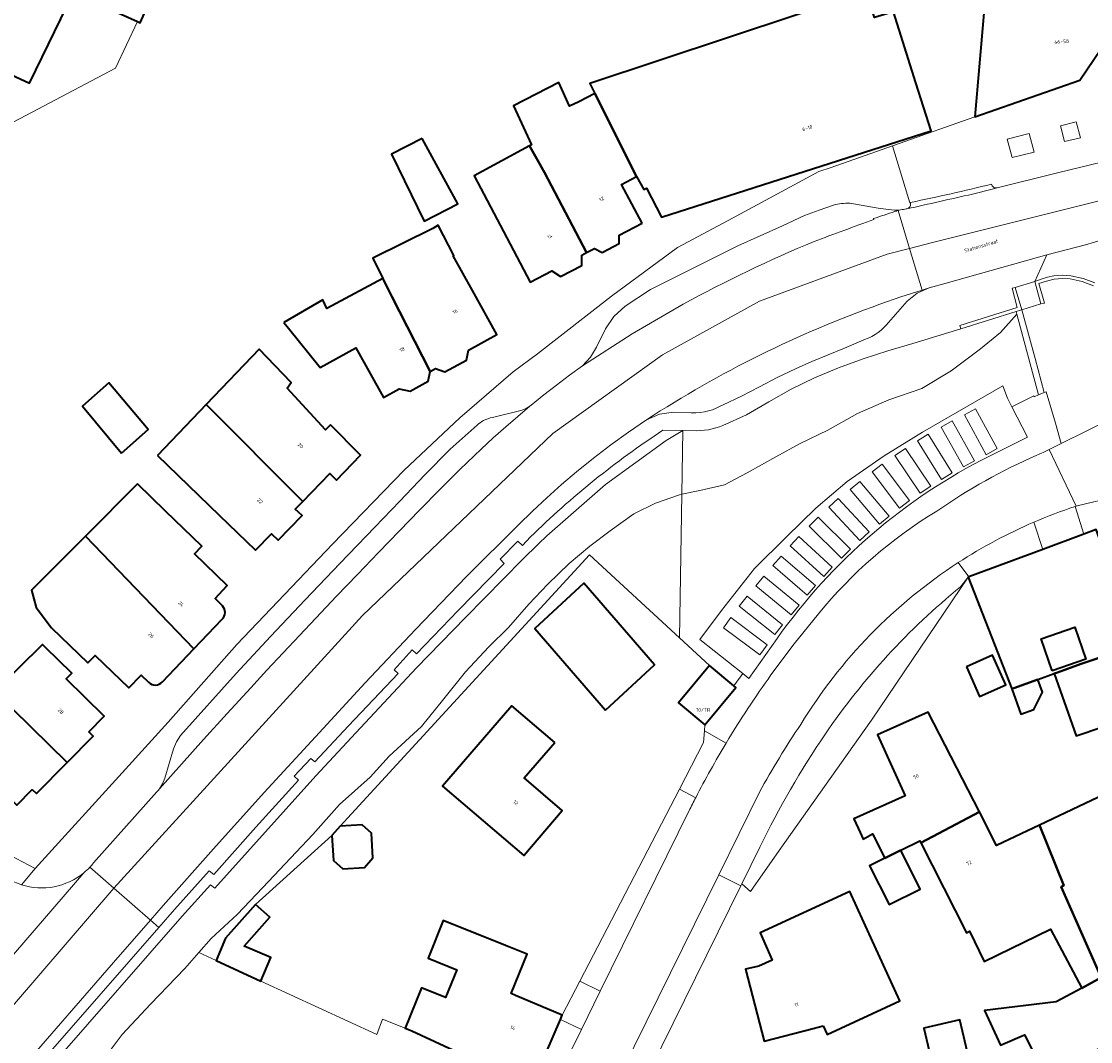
# Model space of a CAD drawing. Header units: metres. Extents: x 197700 to 204338, y 317132 to 325229.
# Tile 701 of 1056: x 202471 to 202577, y 319427 to 319528. Entities that reach past the tile are written whole.
import ezdxf
from ezdxf.enums import TextEntityAlignment as Align

# ---------------------------------------------------------------- set-up
doc = ezdxf.new("R2010")
doc.units = ezdxf.units.M
for name, color, linetype, lineweight in [('B-WE-GR-BEPLANTING_CULTUUR_BOSPLANTSOEN-GV', 90, 'Continuous', 18), ('B-WE-GR-BEPLANTING_CULTUUR_HEESTERS-GV', 90, 'Continuous', 18), ('B-WE-GR-BOS_LOOF-GV', 40, 'Continuous', 13), ('B-WE-IE-TERREINAFSCHEIDING_KUNSTMATIG_HEKWERK-G', 20, 'IE-TERREINAFSCHEIDING-KUNSTMATIG', 18), ('B-WE-IE-TERREINAFSCHEIDING_KUNSTMATIG_MUUR-G', 90, 'IE-TERREINAFSCHEIDING-KUNSTMATIG-DICHT', 18), ('B-WE-IE-TERREINAFSCHEIDING_KUNSTMATIG_MUUR-GV', 90, 'Continuous', 18), ('B-WE-OG-BEBOUWING-GV', 7, 'Continuous', 35), ('B-WE-OG-BEBOUWING-T18', 10, 'Continuous', 18), ('B-WE-OG-TERREIN_CULTUURSCHEIDING-GV', 7, 'Continuous', 18), ('B-WE-OG-TERREIN_ERF-GV', 7, 'Continuous', 18), ('B-WE-OG-TERREIN_ONBEGROEID-GV', 7, 'Continuous', 18), ('B-WE-OG-TOPOGRAFIE-T18', 10, 'Continuous', 18), ('B-WE-VH-VERHARDING_ASFALT-GV', 252, 'Continuous', 18), ('B-WE-VH-VERHARDING_BEDRIJFSVLOERPLAAT-GV', 252, 'Continuous', 18), ('B-WE-VH-VERHARDING_BETONSTRAATSTEEN-GV', 252, 'Continuous', 18), ('B-WE-VH-VERHARDING_OPEN-GV', 252, 'Continuous', 18), ('B-WE-VH-VERHARDING_STRAATBAKSTEEN-GV', 252, 'Continuous', 18), ('B-WE-VH-VERHARDING_TEGEL-GV', 252, 'Continuous', 18)]:
    doc.layers.add(name, color=color, linetype=linetype, lineweight=lineweight)
doc.styles.add('NLCS-ISO-M200-T18', font='NLCS-ISO.ttf', dxfattribs={"height": 0.36})
doc.linetypes.add('IE-TERREINAFSCHEIDING-KUNSTMATIG', pattern='A,4,[82,NLCS.SHX,S=0.75,R=90,X=0,Y=0],4,-2', length=10)
doc.linetypes.add('IE-TERREINAFSCHEIDING-KUNSTMATIG-DICHT', pattern='A,8,-1,[82,NLCS.SHX,S=0.75,R=90,X=0,Y=0],-1', length=10)

msp = doc.modelspace()

# ---------------------------------------------------------------- linework, layer by layer
at = {"layer": 'B-WE-GR-BEPLANTING_CULTUUR_BOSPLANTSOEN-GV'}
for points in [[(202569.949, 319499.019), (202569.881, 319499.274), (202564.399, 319497.574), (202559.644, 319496.097), (202557.161, 319495.385), (202554.707, 319494.584), (202552.283, 319493.692), (202549.893, 319492.713), (202547.586, 319491.606), (202545.376, 319490.321), (202543.155, 319489.049), (202540.827, 319487.991), (202540.476, 319487.86), (202540.121, 319487.748), (202539.759, 319487.652), (202539.394, 319487.579), (202539.015, 319487.522), (202538.635, 319487.488), (202538.253, 319487.474), (202536.861, 319487.495), (202536.76, 319481.184), (202538.53, 319481.551), (202540.981, 319482.105), (202543.225, 319483.295), (202546.072, 319484.888), (202548.472, 319486.209), (202551.23, 319487.536), (202554.169, 319489.172), (202557.254, 319490.526), (202560.544, 319491.661), (202563.436, 319493.414), (202566.354, 319495.573), (202568.332, 319497.21)], [(202536.76, 319481.184), (202536.518, 319481.134), (202534.16, 319480.315), (202532.002, 319479.245), (202529.666, 319477.578), (202527.656, 319476.051), (202525.589, 319474.314), (202523.504, 319472.265), (202521.61, 319470.315), (202519.578, 319467.993), (202517.629, 319466.065), (202515.336, 319463.607), (202513.192, 319460.931), (202510.961, 319458.18), (202507.764, 319455.244), (202505.889, 319453.162), (202502.853, 319450.476), (202500.197, 319447.504), (202495.251, 319442.245), (202492.718, 319439.572), (202490.132, 319437.199), (202488.906, 319435.797), (202490.627, 319435.006), (202491.569, 319437.214), (202494.537, 319440.549), (202502.097, 319447.381), (202502.915, 319448.327), (202527.619, 319475.178), (202536.533, 319466.954)]]:
    msp.add_lwpolyline(points, close=True, dxfattribs=at)
msp.add_lwpolyline([(202479.048, 319424.64), (202481.317, 319427.69), (202484.114, 319430.676), (202487.517, 319434.207), (202488.906, 319435.797), (202490.132, 319437.199), (202492.718, 319439.572), (202495.251, 319442.245), (202500.197, 319447.504), (202502.853, 319450.476), (202505.889, 319453.162), (202507.764, 319455.244), (202510.961, 319458.18), (202513.192, 319460.931), (202515.336, 319463.607), (202517.629, 319466.065), (202519.578, 319467.993), (202521.61, 319470.315), (202523.504, 319472.265), (202525.589, 319474.314), (202527.656, 319476.051), (202529.666, 319477.578), (202532.002, 319479.245), (202534.16, 319480.315), (202536.518, 319481.134), (202536.76, 319481.184), (202536.861, 319487.495), (202535.209, 319486.519), (202529.202, 319482.154), (202523.377, 319477.068), (202522.551, 319476.268), (202520.979, 319474.728), (202515.328, 319468.968), (202510.493, 319463.978), (202504.477, 319457.568), (202500.504, 319453.292), (202490.512, 319442.165), (202490.06, 319442.518), (202487.272, 319439.411), (202474.691, 319425.019)], dxfattribs=at)
at = {"layer": 'B-WE-GR-BEPLANTING_CULTUUR_HEESTERS-GV'}
msp.add_lwpolyline([(202569.881, 319499.274), (202569.949, 319499.019), (202572.096, 319491.014), (202572.654, 319491.249), (202571.749, 319494.624), (202570.454, 319499.452), (202570.292, 319499.402)], close=True, dxfattribs=at)
for points in [[(202542.697, 319442.607), (202543.579, 319441.84), (202546.409, 319445.905), (202555.545, 319458.822), (202565.108, 319472.964), (202564.366, 319472.007)], [(202544.489, 319446.24), (202542.697, 319442.607)]]:
    msp.add_lwpolyline(points, dxfattribs=at)
for points in [[(202564.366, 319472.007, 0.0728292), (202550.981, 319457.449)], [(202550.981, 319457.449, 0.0359269), (202544.489, 319446.24)]]:
    msp.add_lwpolyline(points, format="xyb", dxfattribs=at)
at = {"layer": 'B-WE-GR-BOS_LOOF-GV'}
msp.add_lwpolyline([(202539.496, 319464.22), (202541.928, 319462.199), (202542.791, 319463.434), (202538.553, 319466.816), (202540.697, 319469.684), (202543.973, 319473.843), (202547.118, 319476.972), (202550.038, 319479.801), (202553.13, 319482.443), (202556.806, 319484.973), (202560.599, 319487.327), (202568.564, 319491.922), (202569.008, 319490.697), (202569.456, 319489.828), (202571.615, 319490.915), (202571.658, 319490.83), (202572.096, 319491.014), (202569.949, 319499.019), (202568.332, 319497.21), (202566.354, 319495.573), (202563.436, 319493.414), (202560.544, 319491.661), (202557.254, 319490.526), (202554.169, 319489.172), (202551.23, 319487.536), (202548.472, 319486.209), (202546.072, 319484.888), (202543.225, 319483.295), (202540.981, 319482.105), (202538.53, 319481.551), (202536.76, 319481.184), (202536.533, 319466.954)], close=True, dxfattribs=at)
at = {"layer": 'B-WE-IE-TERREINAFSCHEIDING_KUNSTMATIG_HEKWERK-G'}
for points in [[(202536.533, 319466.954), (202527.619, 319475.178), (202502.915, 319448.327)], [(202539.496, 319464.22), (202536.533, 319466.954)], [(202502.097, 319447.381), (202494.537, 319440.549)], [(202495.045, 319432.974), (202506.551, 319427.684), (202507.124, 319429.19), (202509.359, 319428.297)]]:
    msp.add_lwpolyline(points, dxfattribs=at)
at = {"layer": 'B-WE-IE-TERREINAFSCHEIDING_KUNSTMATIG_MUUR-G'}
msp.add_lwpolyline([(202452.169, 319508.358), (202480.661, 319523.395), (202482.838, 319527.994)], dxfattribs=at)
at = {"layer": 'B-WE-IE-TERREINAFSCHEIDING_KUNSTMATIG_MUUR-GV'}
msp.add_lwpolyline([(202577.683, 319502.123), (202576.505, 319502.557), (202575.28, 319502.831), (202574.436, 319502.89), (202573.594, 319502.808), (202572.973, 319502.669), (202572.366, 319502.483), (202571.724, 319502.269), (202572.318, 319500.031), (202572.686, 319500.099), (202572.139, 319502.045), (202572.884, 319502.302), (202573.653, 319502.483), (202574.44, 319502.559), (202575.23, 319502.505), (202576.411, 319502.241), (202577.548, 319501.822)], dxfattribs=at)
msp.add_lwpolyline([(202569.777, 319501.666), (202569.487, 319501.579), (202569.993, 319499.683), (202564.308, 319497.906), (202564.399, 319497.574), (202569.881, 319499.274), (202570.292, 319499.402), (202570.454, 319499.452)], close=True, dxfattribs=at)
at = {"layer": 'B-WE-OG-BEBOUWING-GV'}
for points in [[(202465.34, 319525.044), (202472.153, 319521.88), (202476.506, 319530.885), (202482.838, 319527.994), (202483.109, 319527.87), (202490.554, 319544.521)], [(202482.851, 319482.203), (202477.684, 319477.037), (202488.429, 319465.866), (202491.238, 319468.808)], [(202491.252, 319470.131), (202490.527, 319470.867), (202491.735, 319472.139), (202488.481, 319475.276), (202489.231, 319476.054), (202485.631, 319479.524), (202482.851, 319482.203)], [(202485.311, 319462.602), (202488.429, 319465.866), (202477.684, 319477.037), (202472.344, 319471.699), (202472.79, 319469.962), (202474.337, 319467.954), (202477.937, 319464.484), (202478.659, 319465.232), (202481.985, 319462.026), (202483.2, 319463.283), (202483.937, 319462.567)]]:
    msp.add_lwpolyline(points, dxfattribs=at)
for points in [[(202578.274, 319525.276), (202578.441, 319525.521), (202577.897, 319531.564), (202577.767, 319531.552), (202577.535, 319534.425), (202568.493, 319533.771), (202567.028, 319533.046), (202566.22, 319523.508), (202565.8, 319518.553), (202576.17, 319522.177)], [(202528.15, 319520.877), (202532.272, 319512.646), (202532.992, 319511.348), (202533.268, 319511.485), (202534.762, 319508.631), (202561.458, 319517.177), (202559.933, 319521.938), (202557.722, 319528.959), (202555.832, 319528.402), (202555.005, 319530.96), (202527.652, 319521.872)], [(202532.825, 319508.02), (202530.799, 319511.864), (202532.272, 319512.646), (202528.15, 319520.877), (202526.557, 319520.031), (202525.632, 319519.631), (202524.576, 319521.965), (202520.075, 319519.637), (202521.869, 319515.802), (202521.679, 319515.699), (202523.147, 319513.057), (202527.331, 319505.124), (202528.104, 319505.532), (202528.873, 319505.129), (202530.564, 319506.015), (202530.564, 319506.828)], [(202511.049, 319516.407), (202508.017, 319514.865), (202511.238, 319508.232), (202514.564, 319509.954)], [(202526.86, 319504.876), (202527.331, 319505.124), (202523.147, 319513.057), (202521.679, 319515.699), (202516.189, 319512.721), (202519.428, 319506.577), (202521.747, 319502.179), (202523.884, 319503.306), (202524.735, 319502.745), (202526.86, 319503.84)], [(202511.84, 319493.334), (202512.373, 319493.63), (202513.299, 319493.293), (202515.428, 319494.454), (202515.625, 319495.437), (202518.441, 319497.002), (202516.012, 319501.372), (202514.107, 319504.8), (202514.161, 319504.829), (202512.639, 319507.82), (202512.091, 319507.516), (202506.16, 319504.551), (202507.156, 319502.558), (202508.027, 319500.779)], [(202497.354, 319498.191), (202497.792, 319497.647), (202500.95, 319493.734), (202504.482, 319495.697), (202507.221, 319490.767), (202508.766, 319491.626), (202509.849, 319491.385), (202511.63, 319492.387), (202511.84, 319493.334), (202508.027, 319500.779), (202507.156, 319502.558), (202501.599, 319499.577), (202501.19, 319500.432)], [(202501.97, 319488.052), (202501.476, 319487.569), (202497.653, 319491.706), (202498.059, 319492.245), (202494.887, 319495.553), (202489.629, 319490.06), (202499.22, 319480.481), (202501.884, 319483.23), (202502.546, 319482.592), (202504.931, 319485.065)], [(202481.258, 319485.245), (202483.885, 319487.585), (202480.012, 319492.233), (202477.385, 319489.893)], [(202484.819, 319485.036), (202490.947, 319479.128), (202494.546, 319475.658), (202496.117, 319477.279), (202496.786, 319476.631), (202499.152, 319479.073), (202498.474, 319479.711), (202499.22, 319480.481), (202489.629, 319490.06)], [(202584.636, 319473.572), (202579.865, 319471.999), (202577.795, 319477.685), (202576.576, 319477.231), (202572.523, 319475.723), (202565.184, 319472.992), (202565.108, 319472.964), (202569.44, 319461.923), (202569.643, 319461.995), (202572.026, 319462.848), (202573.63, 319463.421), (202573.984, 319463.547), (202576.321, 319464.383), (202586.237, 319467.735)], [(202529.19, 319459.809), (202534.039, 319464.284), (202527.04, 319472.373), (202522.191, 319467.898)], [(202573.456, 319463.7), (202572.355, 319466.869), (202575.692, 319468.029), (202576.793, 319464.86)], [(202587.967, 319461.427), (202586.237, 319467.735), (202576.321, 319464.383), (202573.984, 319463.547), (202573.63, 319463.421), (202575.831, 319457.27), (202578.45, 319458.167)], [(202478.007, 319457.654), (202479.535, 319459.212), (202475.788, 319462.889), (202476.348, 319463.46), (202473.743, 319466.015), (202473.44, 319466.312), (202468.669, 319461.643), (202475.866, 319454.613), (202478.437, 319457.232)], [(202564.946, 319464.099), (202566.254, 319461.159), (202568.854, 319462.315), (202567.546, 319465.256)], [(202472.415, 319451.956), (202472.845, 319451.534), (202475.866, 319454.613), (202468.669, 319461.643), (202468.351, 319461.331), (202466.35, 319463.53), (202462.844, 319460.064), (202465.407, 319457.583), (202463.942, 319456.135), (202466.546, 319453.502), (202467.114, 319454.065), (202470.888, 319450.4)], [(202541.928, 319462.199), (202539.496, 319464.22), (202536.431, 319460.533), (202539.045, 319458.359), (202542.111, 319462.047)], [(202569.44, 319461.923), (202570.34, 319459.41), (202571.633, 319459.872), (202572.476, 319461.592), (202572.026, 319462.848), (202569.643, 319461.995)], [(202524.173, 319456.589), (202519.912, 319460.238), (202513.06, 319452.259), (202521.098, 319445.421), (202524.911, 319449.872), (202521.152, 319453.092)], [(202566.237, 319449.723), (202561.174, 319459.616), (202556.157, 319457.351), (202558.881, 319451.317), (202553.814, 319449.03), (202554.417, 319447.694), (202554.711, 319447.042), (202555.659, 319447.543), (202556.868, 319445.151), (202558.463, 319445.938), (202560.346, 319446.868), (202560.441, 319446.68)], [(202572.187, 319448.424), (202574.594, 319442.439), (202574.333, 319442.312), (202578.303, 319433.313), (202578.405, 319433.114), (202581.458, 319434.688), (202580.875, 319435.823), (202583.33, 319437.083), (202583.183, 319437.37), (202580.666, 319442.736), (202580.135, 319444.004), (202579.474, 319445.285), (202586.076, 319448.411), (202586.587, 319447.332), (202587.126, 319446.1), (202588.3, 319443.623), (202590.365, 319440.825), (202596.755, 319444.95), (202590.29, 319456.996)], [(202574.333, 319442.312), (202574.594, 319442.439), (202572.187, 319448.424), (202567.933, 319446.41), (202566.237, 319449.723), (202560.441, 319446.68), (202564.96, 319437.763), (202565.261, 319437.909), (202566.713, 319434.917), (202573.27, 319438.099), (202576.372, 319432.283), (202578.303, 319433.313)], [(202502.097, 319447.381), (202502.245, 319444.929), (202503.171, 319444.089), (202505.338, 319444.22), (202506.161, 319445.166), (202506.013, 319447.617), (202505.082, 319448.458), (202502.915, 319448.327)], [(202558.463, 319445.938), (202556.868, 319445.151), (202555.362, 319444.39), (202557.307, 319440.543), (202560.364, 319442.088)], [(202550.77, 319428.534), (202551.164, 319427.675), (202558.363, 319431.003), (202555.478, 319437.295), (202553.394, 319441.84), (202544.505, 319437.763), (202545.719, 319435.041), (202544.38, 319434.466), (202543.082, 319434.142), (202544.927, 319427.02), (202549.784, 319428.278)], [(202491.569, 319437.214), (202490.627, 319435.006), (202495.045, 319432.974), (202496.04, 319435.306), (202493.411, 319436.428), (202495.956, 319439.288), (202494.537, 319440.549)], [(202510.024, 319428.031), (202517.349, 319424.632), (202521.947, 319422.67), (202524.727, 319429.184), (202524.898, 319429.586), (202520.3, 319431.548), (202519.841, 319431.737), (202521.446, 319435.642), (202519.308, 319436.497), (202513.135, 319438.965), (202511.642, 319435.231), (202514.463, 319434.103), (202513.366, 319431.358), (202510.967, 319432.317), (202509.359, 319428.297)], [(202584.201, 319429.345), (202581.458, 319434.688), (202578.405, 319433.114), (202578.303, 319433.313), (202576.372, 319432.283), (202573.826, 319430.925), (202566.744, 319430.066), (202568.341, 319426.626), (202570.689, 319427.645), (202572.755, 319423.638), (202574.115, 319424.316)], [(202560.998, 319427.19), (202561.61, 319424.523), (202565.176, 319425.341), (202564.306, 319429.13), (202560.74, 319428.312)]]:
    msp.add_lwpolyline(points, close=True, dxfattribs=at)
for points in [[(202491.238, 319468.808, 0.4006162), (202491.252, 319470.131)], [(202483.937, 319462.567, 0.424293), (202485.311, 319462.602)]]:
    msp.add_lwpolyline(points, format="xyb", dxfattribs=at)
at = {"layer": 'B-WE-OG-TERREIN_CULTUURSCHEIDING-GV'}
for points in [[(202416.266, 319356.999), (202426, 319368.214), (202435.648, 319379.26), (202446.144, 319391.34), (202466.172, 319414.28), (202475.15, 319424.607), (202474.691, 319425.019), (202487.272, 319439.411), (202490.06, 319442.518), (202490.512, 319442.165), (202500.504, 319453.292), (202504.477, 319457.568), (202510.493, 319463.978), (202515.328, 319468.968), (202520.979, 319474.728), (202522.551, 319476.268), (202523.377, 319477.068), (202529.202, 319482.154), (202535.209, 319486.519), (202536.861, 319487.495), (202534.891, 319487.524)], [(202521.773, 319476.974), (202520.973, 319476.122), (202520.529, 319476.55), (202518.77, 319474.767), (202519.173, 319474.337), (202514.611, 319469.665), (202510.464, 319465.385), (202510.041, 319465.787), (202508.255, 319463.803), (202508.655, 319463.431), (202503.748, 319458.252), (202500.419, 319454.669), (202500.002, 319455.019), (202498.354, 319453.275), (202498.803, 319452.873), (202494.579, 319448.216), (202490.391, 319443.528), (202489.939, 319443.881), (202486.523, 319440.074), (202484.955, 319438.279), (202473.314, 319424.947), (202473.75, 319424.521), (202465.971, 319415.574)], [(202521.947, 319422.67), (202517.349, 319424.632), (202510.024, 319428.031), (202509.359, 319428.297), (202507.124, 319429.19), (202506.551, 319427.684), (202495.045, 319432.974), (202490.627, 319435.006), (202488.906, 319435.797), (202487.517, 319434.207), (202484.114, 319430.676), (202481.317, 319427.69), (202479.048, 319424.64), (202476.434, 319421.597), (202474.596, 319419.042), (202472.829, 319416.465), (202470.992, 319414.154)]]:
    msp.add_lwpolyline(points, dxfattribs=at)
msp.add_lwpolyline([(202534.891, 319487.524, 0.0481677), (202521.773, 319476.974)], format="xyb", dxfattribs=at)
at = {"layer": 'B-WE-OG-TERREIN_ERF-GV'}
for points in [[(202509.363, 319535.918), (202490.554, 319544.521), (202483.109, 319527.87), (202482.838, 319527.994), (202476.506, 319530.885), (202472.153, 319521.88), (202465.34, 319525.044), (202461.256, 319515.917), (202454.417, 319518.957), (202450.235, 319509.913), (202450.039, 319510.004), (202449.533, 319508.817), (202451.878, 319507.785), (202452.169, 319508.358), (202453.298, 319507.791), (202449.64, 319499.228)], [(202435.321, 319480.039), (202470.205, 319445.445), (202472.714, 319444.124), (202481.641, 319453.948), (202485.896, 319458.599), (202492.681, 319466.313), (202502.156, 319476.25), (202509.248, 319483.576), (202514.759, 319488.744), (202520.063, 319493.307), (202522.46, 319495.086), (202529.793, 319500.799), (202536.322, 319505.605), (202541.338, 319508.306), (202550.346, 319513.145), (202551.552, 319513.547), (202557.624, 319515.688), (202558.291, 319515.923), (202565.8, 319518.553), (202566.22, 319523.508), (202567.028, 319533.046), (202567.08, 319533.66)], [(202557.722, 319528.959), (202559.933, 319521.938), (202561.458, 319517.177), (202534.762, 319508.631), (202533.268, 319511.485), (202532.992, 319511.348), (202532.272, 319512.646), (202530.799, 319511.864), (202532.825, 319508.02), (202530.564, 319506.828), (202530.564, 319506.015), (202528.873, 319505.129), (202528.104, 319505.532), (202527.331, 319505.124), (202526.86, 319504.876), (202526.86, 319503.84), (202524.735, 319502.745), (202523.884, 319503.306), (202521.747, 319502.179), (202519.428, 319506.577), (202516.189, 319512.721), (202521.679, 319515.699), (202521.869, 319515.802), (202520.075, 319519.637), (202524.576, 319521.965), (202525.632, 319519.631), (202526.557, 319520.031), (202528.15, 319520.877), (202527.652, 319521.872), (202555.005, 319530.96)], [(202477.684, 319477.037), (202482.851, 319482.203), (202485.631, 319479.524), (202489.231, 319476.054), (202488.481, 319475.276), (202491.735, 319472.139), (202490.527, 319470.867), (202491.252, 319470.131)], [(202483.937, 319462.567), (202483.2, 319463.283), (202481.985, 319462.026), (202478.659, 319465.232), (202477.937, 319464.484), (202474.337, 319467.954), (202472.79, 319469.962), (202472.344, 319471.699), (202477.684, 319477.037)], [(202578.45, 319458.167), (202575.831, 319457.27), (202573.63, 319463.421), (202572.026, 319462.848), (202572.476, 319461.592), (202571.633, 319459.872), (202570.34, 319459.41), (202569.44, 319461.923), (202565.108, 319472.964), (202555.545, 319458.822), (202546.409, 319445.905), (202543.579, 319441.84), (202542.697, 319442.607), (202542.594, 319442.398), (202532.522, 319421.97)], [(202491.238, 319468.808), (202488.429, 319465.866), (202485.311, 319462.602)], [(202572.755, 319423.638), (202570.689, 319427.645), (202568.341, 319426.626), (202566.744, 319430.066), (202573.826, 319430.925), (202576.372, 319432.283), (202573.27, 319438.099), (202566.713, 319434.917), (202565.261, 319437.909), (202564.96, 319437.763), (202560.441, 319446.68), (202560.346, 319446.868), (202558.463, 319445.938), (202560.364, 319442.088), (202557.307, 319440.543), (202555.362, 319444.39), (202556.868, 319445.151), (202555.659, 319447.543), (202554.711, 319447.042), (202554.417, 319447.694), (202553.814, 319449.03), (202558.881, 319451.317), (202556.157, 319457.351), (202561.174, 319459.616), (202566.237, 319449.723), (202567.933, 319446.41), (202572.187, 319448.424), (202590.29, 319456.996)]]:
    msp.add_lwpolyline(points, dxfattribs=at)
for points in [[(202508.017, 319514.865), (202511.049, 319516.407), (202514.564, 319509.954), (202511.238, 319508.232)], [(202497.792, 319497.647), (202497.354, 319498.191), (202501.19, 319500.432), (202501.599, 319499.577), (202507.156, 319502.558), (202506.16, 319504.551), (202512.091, 319507.516), (202512.639, 319507.82), (202514.161, 319504.829), (202514.107, 319504.8), (202516.012, 319501.372), (202518.441, 319497.002), (202515.625, 319495.437), (202515.428, 319494.454), (202513.299, 319493.293), (202512.373, 319493.63), (202511.84, 319493.334), (202511.63, 319492.387), (202509.849, 319491.385), (202508.766, 319491.626), (202507.221, 319490.767), (202504.482, 319495.697), (202500.95, 319493.734)], [(202490.947, 319479.128), (202484.819, 319485.036), (202489.629, 319490.06), (202494.887, 319495.553), (202498.059, 319492.245), (202497.653, 319491.706), (202501.476, 319487.569), (202501.97, 319488.052), (202504.931, 319485.065), (202502.546, 319482.592), (202501.884, 319483.23), (202499.22, 319480.481), (202498.474, 319479.711), (202499.152, 319479.073), (202496.786, 319476.631), (202496.117, 319477.279), (202494.546, 319475.658)], [(202481.258, 319485.245), (202477.385, 319489.893), (202480.012, 319492.233), (202483.885, 319487.585)], [(202536.431, 319460.533), (202539.496, 319464.22), (202536.533, 319466.954), (202527.619, 319475.178), (202502.915, 319448.327), (202505.082, 319448.458), (202506.013, 319447.617), (202506.161, 319445.166), (202505.338, 319444.22), (202503.171, 319444.089), (202502.245, 319444.929), (202502.097, 319447.381), (202494.537, 319440.549), (202495.956, 319439.288), (202493.411, 319436.428), (202496.04, 319435.306), (202495.045, 319432.974), (202506.551, 319427.684), (202507.124, 319429.19), (202509.359, 319428.297), (202510.967, 319432.317), (202513.366, 319431.358), (202514.463, 319434.103), (202511.642, 319435.231), (202513.135, 319438.965), (202519.308, 319436.497), (202521.446, 319435.642), (202519.841, 319431.737), (202520.3, 319431.548), (202524.898, 319429.586), (202526.658, 319432.977), (202536.521, 319451.975), (202538.922, 319456.6), (202539.004, 319457.771), (202539.045, 319458.359)], [(202529.19, 319459.809), (202522.191, 319467.898), (202527.04, 319472.373), (202534.039, 319464.284)], [(202473.743, 319466.015), (202476.348, 319463.46), (202475.788, 319462.889), (202479.535, 319459.212), (202478.007, 319457.654), (202478.437, 319457.232), (202475.866, 319454.613), (202472.845, 319451.534), (202472.415, 319451.956), (202470.888, 319450.4), (202467.114, 319454.065), (202466.546, 319453.502), (202463.942, 319456.135), (202465.407, 319457.583), (202462.844, 319460.064), (202466.35, 319463.53), (202468.351, 319461.331), (202468.669, 319461.643), (202473.44, 319466.312)], [(202564.946, 319464.099), (202567.546, 319465.256), (202568.854, 319462.315), (202566.254, 319461.159)], [(202524.173, 319456.589), (202521.152, 319453.092), (202524.911, 319449.872), (202521.098, 319445.421), (202513.06, 319452.259), (202519.912, 319460.238)], [(202558.363, 319431.003), (202551.164, 319427.675), (202550.77, 319428.534), (202549.784, 319428.278), (202544.927, 319427.02), (202543.082, 319434.142), (202544.38, 319434.466), (202545.719, 319435.041), (202544.505, 319437.763), (202553.394, 319441.84), (202555.478, 319437.295)], [(202561.61, 319424.523), (202560.998, 319427.19), (202560.74, 319428.312), (202564.306, 319429.13), (202565.176, 319425.341)]]:
    msp.add_lwpolyline(points, close=True, dxfattribs=at)
for points in [[(202491.252, 319470.131, -0.4006162), (202491.238, 319468.808)], [(202485.311, 319462.602, -0.424293), (202483.937, 319462.567)]]:
    msp.add_lwpolyline(points, format="xyb", dxfattribs=at)
at = {"layer": 'B-WE-OG-TERREIN_ONBEGROEID-GV'}
for points in [[(202574.268, 319517.657), (202574.675, 319516.109), (202576.236, 319516.492), (202575.824, 319518.056)], [(202569.496, 319514.528), (202571.647, 319515.051), (202571.169, 319516.909), (202568.986, 319516.361)]]:
    msp.add_lwpolyline(points, close=True, dxfattribs=at)
at = {"layer": 'B-WE-VH-VERHARDING_ASFALT-GV'}
for points in [[(202558.175, 319509.274), (202559.309, 319505.53), (202561.725, 319506.136), (202579.173, 319510.52), (202591.182, 319515.293), (202596.661, 319517.977), (202595.314, 319520.546)], [(202580.652, 319514.639), (202573.987, 319513), (202568.011, 319511.534), (202567.502, 319511.391), (202565.548, 319510.911)], [(202478.117, 319444.244), (202480.487, 319442.176), (202505.126, 319469.182), (202523.971, 319487.203), (202534.833, 319494.984), (202544.465, 319500.308), (202557.091, 319504.972), (202559.309, 319505.53), (202558.175, 319509.274)], [(202559.057, 319509.45), (202558.983, 319509.437)], [(202555.755, 319508.481), (202555.795, 319508.387)], [(202560.557, 319501.408), (202559.309, 319505.53), (202557.091, 319504.972), (202544.465, 319500.308), (202534.833, 319494.984), (202523.971, 319487.203), (202505.126, 319469.182), (202480.487, 319442.176), (202484.119, 319439.008), (202485.382, 319440.458), (202490.36, 319446.072), (202495.385, 319451.642), (202500.46, 319457.17), (202505.41, 319462.494), (202510.383, 319467.798), (202515.424, 319473.037), (202520.578, 319478.165), (202521.981, 319479.512), (202523.404, 319480.84), (202524.853, 319482.138), (202526.338, 319483.398), (202528.015, 319484.75), (202529.722, 319486.064), (202531.471, 319487.334), (202533.253, 319488.559)], [(202556.359, 319500), (202558.45, 319500.725), (202560.557, 319501.408)], [(202536.902, 319500), (202531.834, 319497.079), (202526.918, 319493.913), (202525.622, 319492.966), (202524.341, 319492.001), (202523.085, 319491.016), (202521.846, 319490.012), (202521.717, 319489.905), (202520.512, 319488.894), (202519.323, 319487.867), (202518.085, 319486.763), (202516.868, 319485.64), (202514.804, 319483.662), (202512.786, 319481.64), (202510.789, 319479.597), (202508.79, 319477.555), (202506.699, 319475.409), (202504.622, 319473.252), (202502.553, 319471.085), (202500.492, 319468.914), (202498.874, 319467.199), (202497.263, 319465.478), (202495.657, 319463.751), (202494.059, 319462.017), (202491.716, 319459.457), (202489.383, 319456.888), (202487.189, 319454.453), (202485.008, 319452.009), (202484.883, 319451.86), (202484.751, 319451.72), (202478.487, 319444.667)], [(202406.138, 319355.662), (202480.487, 319442.176), (202478.117, 319444.244)], [(202477.517, 319443.688), (202464.789, 319428.944)], [(202464.789, 319428.944), (202477.517, 319443.688)]]:
    msp.add_lwpolyline(points, dxfattribs=at)
for points in [[(202561.265, 319501.626), (202562.958, 319502.103), (202572.913, 319504.9), (202574.832, 319505.376), (202576.741, 319505.897), (202578.52, 319506.42), (202578.638, 319506.455), (202580.526, 319507.05), (202582.052, 319507.558), (202583.571, 319508.092), (202585.077, 319508.66), (202586.565, 319509.274), (202589.629, 319510.64), (202592.659, 319512.082), (202593.159, 319512.329), (202594.108, 319512.7), (202596.699, 319514.066), (202598.222, 319515.001), (202596.661, 319517.977), (202591.182, 319515.293), (202579.173, 319510.52), (202561.725, 319506.136), (202559.309, 319505.53), (202560.557, 319501.408)], [(202406.138, 319355.662), (202409.222, 319352.984), (202464.007, 319415.956), (202468.644, 319421.239), (202480.454, 319434.801), (202484.119, 319439.008), (202480.487, 319442.176)]]:
    msp.add_lwpolyline(points, close=True, dxfattribs=at)
for points in [[(202565.548, 319510.911, -0.0014187), (202559.057, 319509.45)], [(202557.872, 319509.182, 0.0062388), (202555.755, 319508.481)], [(202558.175, 319509.274, 0.0148399), (202557.872, 319509.182)], [(202558.435, 319509.34, 0.0126203), (202558.175, 319509.274)], [(202558.983, 319509.437, 0.0236283), (202558.435, 319509.34)], [(202555.795, 319508.387, 0.0054946), (202549.854, 319506.208)], [(202549.854, 319506.208, 0.0275324), (202536.902, 319500)], [(202533.253, 319488.559, -0.0582103), (202556.359, 319500)], [(202478.487, 319444.667, -0.0189153), (202478.117, 319444.244)], [(202471.341, 319442.52, -0.1233893), (202468.622, 319444.214)], [(202477.517, 319443.688, -0.2541827), (202471.341, 319442.52)], [(202478.117, 319444.244, -0.030966), (202477.517, 319443.688)]]:
    msp.add_lwpolyline(points, format="xyb", dxfattribs=at)
at = {"layer": 'B-WE-VH-VERHARDING_BEDRIJFSVLOERPLAAT-GV'}
msp.add_lwpolyline([(202572.318, 319500.031), (202571.724, 319502.269), (202569.777, 319501.666), (202570.454, 319499.452)], close=True, dxfattribs=at)
at = {"layer": 'B-WE-VH-VERHARDING_BETONSTRAATSTEEN-GV'}
for points in [[(202567.424, 319511.893, -0.010624), (202559.427, 319510.088)], [(202568.011, 319511.534, -0.4321772), (202567.424, 319511.893)], [(202559.057, 319509.45, 0.0014187), (202565.548, 319510.911)], [(202553.395, 319510.006, 0.0711403), (202551.8, 319509.825)], [(202555.755, 319508.481, -0.0062388), (202557.872, 319509.182)], [(202558.435, 319509.34, -0.0513558), (202557.244, 319509.379)], [(202557.872, 319509.182, -0.0148399), (202558.175, 319509.274)], [(202558.175, 319509.274, -0.0126203), (202558.435, 319509.34)], [(202559.422, 319510.013, -0.3824555), (202559.057, 319509.45)], [(202549.854, 319506.208, -0.0054946), (202555.795, 319508.387)], [(202536.902, 319500, -0.0275324), (202549.854, 319506.208)], [(202556.359, 319500, 0.0582103), (202533.253, 319488.559)], [(202546.203, 319466.899, -0.1235321), (202567.237, 319484.961)]]:
    msp.add_lwpolyline(points, format="xyb", dxfattribs=at)
for points in [[(202565.548, 319510.911), (202567.502, 319511.391), (202568.011, 319511.534)], [(202551.8, 319509.825), (202550.361, 319509.308), (202548.922, 319508.793), (202546.747, 319507.781), (202542.306, 319505.79), (202533.666, 319501.456), (202531.136, 319499.816), (202530.031, 319498.797), (202529.193, 319497.55), (202528.293, 319495.765), (202527.702, 319494.767), (202526.918, 319493.913)], [(202557.244, 319509.379), (202556.218, 319509.516), (202553.395, 319510.006)], [(202559.427, 319510.088), (202559.422, 319510.013)], [(202555.795, 319508.387), (202555.755, 319508.481)], [(202533.253, 319488.559), (202534.542, 319489.112), (202535.933, 319489.297), (202537.702, 319489.24), (202538.134, 319489.243), (202538.566, 319489.28), (202538.993, 319489.347), (202539.415, 319489.442), (202539.788, 319489.558), (202540.15, 319489.711), (202540.503, 319489.877), (202540.859, 319490.042), (202542.663, 319490.9), (202544.439, 319491.819), (202546.213, 319492.739), (202548.016, 319493.602), (202549.626, 319494.315), (202551.256, 319494.987), (202552.887, 319495.652), (202554.506, 319496.348), (202554.865, 319496.501), (202555.229, 319496.647), (202555.586, 319496.806), (202555.927, 319497.002), (202556.215, 319497.202), (202556.49, 319497.423), (202556.747, 319497.661), (202556.99, 319497.917), (202559.095, 319500.292), (202560.087, 319501.109), (202561.265, 319501.626)], [(202561.265, 319501.626), (202560.557, 319501.408), (202558.45, 319500.725), (202556.359, 319500)], [(202526.918, 319493.913), (202531.834, 319497.079), (202536.902, 319500)], [(202569.008, 319490.697), (202568.564, 319491.922), (202560.599, 319487.327), (202556.806, 319484.973), (202553.13, 319482.443), (202550.038, 319479.801), (202547.118, 319476.972), (202543.973, 319473.843), (202540.697, 319469.684), (202538.553, 319466.816), (202542.791, 319463.434), (202543.406, 319462.943), (202546.203, 319466.899)], [(202567.237, 319484.961), (202570.996, 319486.84), (202569.456, 319489.828), (202569.008, 319490.697)], [(202579.425, 319488.718), (202574.348, 319486.212), (202573.155, 319485.623), (202575.807, 319480.001), (202575.933, 319480.042), (202579.799, 319480.972)]]:
    msp.add_lwpolyline(points, dxfattribs=at)
for points in [[(202485.008, 319452.009), (202487.189, 319454.453), (202489.383, 319456.888), (202491.716, 319459.457), (202494.059, 319462.017), (202495.657, 319463.751), (202497.263, 319465.478), (202498.874, 319467.199), (202500.492, 319468.914), (202502.553, 319471.085), (202504.622, 319473.252), (202506.699, 319475.409), (202508.79, 319477.555), (202510.789, 319479.597), (202512.786, 319481.64), (202514.804, 319483.662), (202516.868, 319485.64), (202518.085, 319486.763), (202519.323, 319487.867), (202520.512, 319488.894), (202521.717, 319489.905), (202521.282, 319489.636), (202520.801, 319489.464), (202518.004, 319488.8), (202517.777, 319488.739), (202517.555, 319488.664), (202517.338, 319488.574), (202517.127, 319488.472), (202516.956, 319488.376), (202516.794, 319488.27), (202516.636, 319488.154), (202516.484, 319488.034), (202513.804, 319485.66), (202511.289, 319483.112), (202508.843, 319480.499), (202506.364, 319477.92), (202502.891, 319474.333), (202499.441, 319470.725), (202496.016, 319467.091), (202492.623, 319463.43), (202487.1, 319457.293), (202486.7, 319456.665), (202486.403, 319455.983), (202485.56, 319453.071), (202485.333, 319452.514)], [(202568.012, 319485.7), (202566.917, 319485.099), (202564.753, 319489.043), (202565.847, 319489.644)], [(202565.742, 319484.51), (202564.651, 319483.902), (202562.462, 319487.833), (202563.552, 319488.44)], [(202563.534, 319483.294), (202562.473, 319482.637), (202560.104, 319486.462), (202561.165, 319487.119)], [(202561.418, 319481.979), (202560.381, 319481.283), (202557.874, 319485.019), (202558.91, 319485.715)], [(202559.313, 319480.554), (202558.314, 319479.805), (202555.615, 319483.405), (202556.614, 319484.154)], [(202557.292, 319479.015), (202556.337, 319478.21), (202553.437, 319481.65), (202554.392, 319482.454)], [(202555.311, 319477.451), (202554.395, 319476.602), (202551.337, 319479.902), (202552.253, 319480.751)], [(202553.468, 319475.744), (202552.591, 319474.856), (202549.389, 319478.017), (202550.266, 319478.905)], [(202551.657, 319473.954), (202550.812, 319473.035), (202547.5, 319476.08), (202548.345, 319476.999)], [(202549.997, 319472.133), (202549.182, 319471.187), (202545.773, 319474.122), (202546.587, 319475.068)], [(202548.372, 319470.208), (202547.578, 319469.244), (202544.105, 319472.104), (202544.899, 319473.068)], [(202546.74, 319468.269), (202545.96, 319467.294), (202542.446, 319470.103), (202543.226, 319471.078)], [(202545.228, 319466.268), (202544.48, 319465.268), (202540.877, 319467.963), (202541.625, 319468.963)]]:
    msp.add_lwpolyline(points, close=True, dxfattribs=at)
at = {"layer": 'B-WE-VH-VERHARDING_OPEN-GV'}
msp.add_lwpolyline([(202573.456, 319463.7), (202576.793, 319464.86), (202575.692, 319468.029), (202572.355, 319466.869)], close=True, dxfattribs=at)
at = {"layer": 'B-WE-VH-VERHARDING_STRAATBAKSTEEN-GV'}
for points in [[(202572.54, 319485.32), (202573.155, 319485.623), (202574.348, 319486.212), (202573.76, 319488.222), (202572.851, 319491.332), (202572.654, 319491.249), (202572.096, 319491.014), (202571.658, 319490.83), (202571.615, 319490.915), (202569.456, 319489.828), (202570.996, 319486.84), (202567.237, 319484.961)], [(202575.724, 319479.974), (202575.807, 319480.001), (202573.155, 319485.623), (202572.54, 319485.32)], [(202572.523, 319475.723), (202576.576, 319477.231), (202575.724, 319479.974)], [(202565.184, 319472.992), (202572.523, 319475.723), (202571.633, 319478.419)], [(202571.633, 319478.419), (202572.523, 319475.723)], [(202564.366, 319472.007), (202565.108, 319472.964), (202565.184, 319472.992), (202564.141, 319474.415)], [(202564.141, 319474.415), (202565.184, 319472.992)], [(202550.302, 319469.338), (202547.887, 319466.363), (202545.591, 319463.296)], [(202545.591, 319463.296), (202547.887, 319466.363), (202550.302, 319469.338)], [(202546.203, 319466.899), (202543.406, 319462.943), (202542.791, 319463.434), (202541.928, 319462.199), (202542.111, 319462.047), (202539.045, 319458.359), (202539.004, 319457.771), (202541.153, 319456.548)], [(202541.153, 319456.548), (202539.004, 319457.771), (202538.922, 319456.6), (202536.521, 319451.975), (202538.135, 319451.136)], [(202538.135, 319451.136), (202536.521, 319451.975), (202526.658, 319432.977), (202528.68, 319431.966)], [(202529.622, 319421.618), (202540.422, 319443.504), (202544.452, 319451.671)], [(202544.452, 319451.671), (202540.422, 319443.504), (202542.594, 319442.398), (202542.697, 319442.607), (202544.489, 319446.24)], [(202537.484, 319449.853), (202528.68, 319431.966), (202526.814, 319428.174), (202524.553, 319423.581)], [(202528.68, 319431.966), (202537.484, 319449.853)], [(202532.522, 319421.97), (202542.594, 319442.398), (202540.422, 319443.504), (202529.622, 319421.618)], [(202524.553, 319423.581), (202526.814, 319428.174), (202524.727, 319429.184), (202521.947, 319422.67)]]:
    msp.add_lwpolyline(points, dxfattribs=at)
for points in [[(202568.012, 319485.7), (202565.847, 319489.644), (202564.753, 319489.043), (202566.917, 319485.099)], [(202565.742, 319484.51), (202563.552, 319488.44), (202562.462, 319487.833), (202564.651, 319483.902)], [(202563.534, 319483.294), (202561.165, 319487.119), (202560.104, 319486.462), (202562.473, 319482.637)], [(202561.418, 319481.979), (202558.91, 319485.715), (202557.874, 319485.019), (202560.381, 319481.283)], [(202559.313, 319480.554), (202556.614, 319484.154), (202555.615, 319483.405), (202558.314, 319479.805)], [(202557.292, 319479.015), (202554.392, 319482.454), (202553.437, 319481.65), (202556.337, 319478.21)], [(202555.311, 319477.451), (202552.253, 319480.751), (202551.337, 319479.902), (202554.395, 319476.602)], [(202553.468, 319475.744), (202550.266, 319478.905), (202549.389, 319478.017), (202552.591, 319474.856)], [(202551.657, 319473.954), (202548.345, 319476.999), (202547.5, 319476.08), (202550.812, 319473.035)], [(202549.997, 319472.133), (202546.587, 319475.068), (202545.773, 319474.122), (202549.182, 319471.187)], [(202548.372, 319470.208), (202544.899, 319473.068), (202544.105, 319472.104), (202547.578, 319469.244)], [(202546.74, 319468.269), (202543.226, 319471.078), (202542.446, 319470.103), (202545.96, 319467.294)], [(202545.228, 319466.268), (202541.625, 319468.963), (202540.877, 319467.963), (202544.48, 319465.268)], [(202528.68, 319431.966), (202526.658, 319432.977), (202524.898, 319429.586), (202524.727, 319429.184), (202526.814, 319428.174)]]:
    msp.add_lwpolyline(points, close=True, dxfattribs=at)
for points in [[(202567.237, 319484.961, 0.1235321), (202546.203, 319466.899)], [(202571.931, 319485.056, 0.0479383), (202562.023, 319479.515)], [(202562.023, 319479.515, -0.0479383), (202571.931, 319485.056)], [(202572.54, 319485.32, 0.0033638), (202571.931, 319485.056)], [(202571.931, 319485.056, -0.0033638), (202572.54, 319485.32)], [(202562.023, 319479.515, 0.0869606), (202550.302, 319469.338)], [(202550.302, 319469.338, -0.0869606), (202562.023, 319479.515)], [(202571.633, 319478.419, -0.0216878), (202575.724, 319479.974)], [(202575.724, 319479.974, 0.0216878), (202571.633, 319478.419)], [(202564.141, 319474.415, -0.0422261), (202571.633, 319478.419)], [(202571.633, 319478.419, 0.0422261), (202564.141, 319474.415)], [(202548.548, 319458.397, -0.1122682), (202564.141, 319474.415)], [(202564.141, 319474.415, 0.1122682), (202548.548, 319458.397)], [(202550.981, 319457.449, -0.0728292), (202564.366, 319472.007)], [(202545.591, 319463.296, 0.0206057), (202541.153, 319456.548)], [(202541.153, 319456.548, -0.0206057), (202545.591, 319463.296)], [(202544.452, 319451.671, -0.0231748), (202548.548, 319458.397)], [(202548.548, 319458.397, 0.0231748), (202544.452, 319451.671)], [(202544.489, 319446.24, -0.0359269), (202550.981, 319457.449)], [(202541.153, 319456.548, 0.0157692), (202538.135, 319451.136)], [(202538.135, 319451.136, -0.0157692), (202541.153, 319456.548)], [(202538.135, 319451.136, 0.0034321), (202537.484, 319449.853)], [(202537.484, 319449.853, -0.0034321), (202538.135, 319451.136)]]:
    msp.add_lwpolyline(points, format="xyb", dxfattribs=at)
at = {"layer": 'B-WE-VH-VERHARDING_TEGEL-GV'}
for points in [[(202581.389, 319515.822), (202581.488, 319517.73), (202581.84, 319524.59), (202581.704, 319525.6), (202578.274, 319525.276), (202576.17, 319522.177)], [(202576.17, 319522.177), (202565.8, 319518.553), (202558.291, 319515.923), (202557.624, 319515.688), (202559.347, 319510.06), (202559.427, 319510.088)], [(202559.422, 319510.013), (202559.427, 319510.088), (202559.347, 319510.06), (202557.624, 319515.688), (202551.552, 319513.547), (202550.346, 319513.145), (202541.338, 319508.306), (202536.322, 319505.605), (202529.793, 319500.799), (202522.46, 319495.086), (202520.063, 319493.307), (202514.759, 319488.744), (202509.248, 319483.576), (202502.156, 319476.25), (202492.681, 319466.313), (202485.896, 319458.599), (202481.641, 319453.948), (202472.714, 319444.124), (202471.341, 319442.52)], [(202568.011, 319511.534), (202573.987, 319513), (202580.652, 319514.639)], [(202478.487, 319444.667), (202484.751, 319451.72), (202484.883, 319451.86), (202485.008, 319452.009), (202485.333, 319452.514), (202485.56, 319453.071), (202486.403, 319455.983), (202486.7, 319456.665), (202487.1, 319457.293), (202492.623, 319463.43), (202496.016, 319467.091), (202499.441, 319470.725), (202502.891, 319474.333), (202506.364, 319477.92), (202508.843, 319480.499), (202511.289, 319483.112), (202513.804, 319485.66), (202516.484, 319488.034), (202516.636, 319488.154), (202516.794, 319488.27), (202516.956, 319488.376), (202517.127, 319488.472), (202517.338, 319488.574), (202517.555, 319488.664), (202517.777, 319488.739), (202518.004, 319488.8), (202520.801, 319489.464), (202521.282, 319489.636), (202521.717, 319489.905), (202521.846, 319490.012), (202523.085, 319491.016), (202524.341, 319492.001), (202525.622, 319492.966), (202526.918, 319493.913), (202527.702, 319494.767), (202528.293, 319495.765), (202529.193, 319497.55), (202530.031, 319498.797), (202531.136, 319499.816), (202533.666, 319501.456), (202542.306, 319505.79), (202546.747, 319507.781), (202548.922, 319508.793), (202550.361, 319509.308), (202551.8, 319509.825)], [(202553.395, 319510.006), (202556.218, 319509.516), (202557.244, 319509.379)], [(202558.983, 319509.437), (202559.057, 319509.45)], [(202578.52, 319506.42), (202576.741, 319505.897), (202574.832, 319505.376), (202572.913, 319504.9), (202571.724, 319502.269)], [(202564.399, 319497.574), (202564.308, 319497.906), (202569.993, 319499.683), (202569.487, 319501.579), (202569.777, 319501.666), (202571.724, 319502.269), (202572.913, 319504.9), (202562.958, 319502.103), (202561.265, 319501.626), (202560.087, 319501.109), (202559.095, 319500.292), (202556.99, 319497.917), (202556.747, 319497.661), (202556.49, 319497.423), (202556.215, 319497.202), (202555.927, 319497.002), (202555.586, 319496.806), (202555.229, 319496.647), (202554.865, 319496.501), (202554.506, 319496.348), (202552.887, 319495.652), (202551.256, 319494.987), (202549.626, 319494.315), (202548.016, 319493.602), (202546.213, 319492.739), (202544.439, 319491.819), (202542.663, 319490.9), (202540.859, 319490.042), (202540.503, 319489.877), (202540.15, 319489.711), (202539.788, 319489.558), (202539.415, 319489.442), (202538.993, 319489.347), (202538.566, 319489.28), (202538.134, 319489.243), (202537.702, 319489.24), (202535.933, 319489.297), (202534.542, 319489.112), (202533.253, 319488.559), (202531.471, 319487.334), (202529.722, 319486.064), (202528.015, 319484.75), (202526.338, 319483.398), (202524.853, 319482.138), (202523.404, 319480.84), (202521.981, 319479.512), (202520.578, 319478.165), (202515.424, 319473.037), (202510.383, 319467.798), (202505.41, 319462.494), (202500.46, 319457.17), (202495.385, 319451.642), (202490.36, 319446.072), (202485.382, 319440.458), (202484.119, 319439.008), (202484.955, 319438.279), (202486.523, 319440.074), (202489.939, 319443.881), (202490.391, 319443.528), (202494.579, 319448.216), (202498.803, 319452.873), (202498.354, 319453.275), (202500.002, 319455.019), (202500.419, 319454.669), (202503.748, 319458.252), (202508.655, 319463.431), (202508.255, 319463.803), (202510.041, 319465.787), (202510.464, 319465.385), (202514.611, 319469.665), (202519.173, 319474.337), (202518.77, 319474.767), (202520.529, 319476.55), (202520.973, 319476.122), (202521.773, 319476.974)], [(202571.724, 319502.269), (202572.366, 319502.483), (202572.973, 319502.669), (202573.594, 319502.808), (202574.436, 319502.89), (202575.28, 319502.831), (202576.505, 319502.557), (202577.683, 319502.123)], [(202577.548, 319501.822), (202576.411, 319502.241), (202575.23, 319502.505), (202574.44, 319502.559), (202573.653, 319502.483), (202572.884, 319502.302), (202572.139, 319502.045), (202572.686, 319500.099), (202572.318, 319500.031), (202570.454, 319499.452), (202571.749, 319494.624), (202572.654, 319491.249), (202572.851, 319491.332), (202573.76, 319488.222), (202574.348, 319486.212), (202579.425, 319488.718)], [(202534.891, 319487.524), (202536.861, 319487.495), (202538.253, 319487.474), (202538.635, 319487.488), (202539.015, 319487.522), (202539.394, 319487.579), (202539.759, 319487.652), (202540.121, 319487.748), (202540.476, 319487.86), (202540.827, 319487.991), (202543.155, 319489.049), (202545.376, 319490.321), (202547.586, 319491.606), (202549.893, 319492.713), (202552.283, 319493.692), (202554.707, 319494.584), (202557.161, 319495.385), (202559.644, 319496.097), (202564.399, 319497.574)], [(202579.799, 319480.972), (202575.933, 319480.042), (202575.807, 319480.001), (202575.724, 319479.974), (202576.576, 319477.231), (202577.795, 319477.685)], [(202471.341, 319442.52), (202472.714, 319444.124), (202470.205, 319445.445), (202435.321, 319480.039)], [(202465.971, 319415.574), (202473.75, 319424.521), (202473.314, 319424.947), (202484.955, 319438.279), (202484.119, 319439.008), (202480.454, 319434.801), (202468.644, 319421.239)]]:
    msp.add_lwpolyline(points, dxfattribs=at)
for points in [[(202574.268, 319517.657), (202575.824, 319518.056), (202576.236, 319516.492), (202574.675, 319516.109)], [(202569.496, 319514.528), (202568.986, 319516.361), (202571.169, 319516.909), (202571.647, 319515.051)]]:
    msp.add_lwpolyline(points, close=True, dxfattribs=at)
for points in [[(202559.427, 319510.088, 0.010624), (202567.424, 319511.893)], [(202567.424, 319511.893, 0.4321772), (202568.011, 319511.534)], [(202551.8, 319509.825, -0.0711403), (202553.395, 319510.006)], [(202557.244, 319509.379, 0.0513558), (202558.435, 319509.34)], [(202558.435, 319509.34, -0.0236283), (202558.983, 319509.437)], [(202559.057, 319509.45, 0.3824555), (202559.422, 319510.013)], [(202521.773, 319476.974, -0.0481677), (202534.891, 319487.524)], [(202478.117, 319444.244, 0.0189153), (202478.487, 319444.667)], [(202468.622, 319444.214, 0.1233893), (202471.341, 319442.52)], [(202471.341, 319442.52, 0.2541827), (202477.517, 319443.688)], [(202477.517, 319443.688, 0.030966), (202478.117, 319444.244)]]:
    msp.add_lwpolyline(points, format="xyb", dxfattribs=at)

# ---------------------------------------------------------------- texts
at = {"layer": 'B-WE-OG-BEBOUWING-T18', "style": 'NLCS-ISO-M200-T18'}
for s, rotation, p in [('46-58', 5.1, (202574.38, 319526.014)), ('6-10', 17.7, (202549.191, 319517.45)), ('12', 27.8, (202528.81, 319510.425)), ('14', 27.2, (202523.69, 319506.706)), ('16', 29, (202514.301, 319499.277)), ('18', 29.3, (202509.052, 319495.526)), ('20', 315.9, (202498.996, 319485.998)), ('22', 316, (202494.972, 319480.508)), ('24', 316.4, (202487.155, 319470.324)), ('26', 316.4, (202484.186, 319467.215)), ('28', 315.6, (202475.243, 319459.688)), ('70', 27.1, (202559.953, 319453.222)), ('12', 319.5, (202520.313, 319450.653)), ('72', 27.7, (202565.198, 319444.66)), ('11', 14.5, (202548.124, 319430.631)), ('14', 336.9, (202520.019, 319428.344))]:
    msp.add_text(s, height=0.36, rotation=rotation, dxfattribs=at).set_placement(p, align=Align.MIDDLE)
msp.add_text('10/TR', height=0.36, dxfattribs=at).set_placement((202538.886, 319459.831), align=Align.MIDDLE)
at = {"layer": 'B-WE-OG-TOPOGRAFIE-T18', "style": 'NLCS-ISO-M200-T18'}
msp.add_text('Stationsstraat', height=0.36, rotation=16.8, dxfattribs=at).set_placement((202566.412, 319505.784), align=Align.MIDDLE)

doc.saveas('drawing.dxf')
